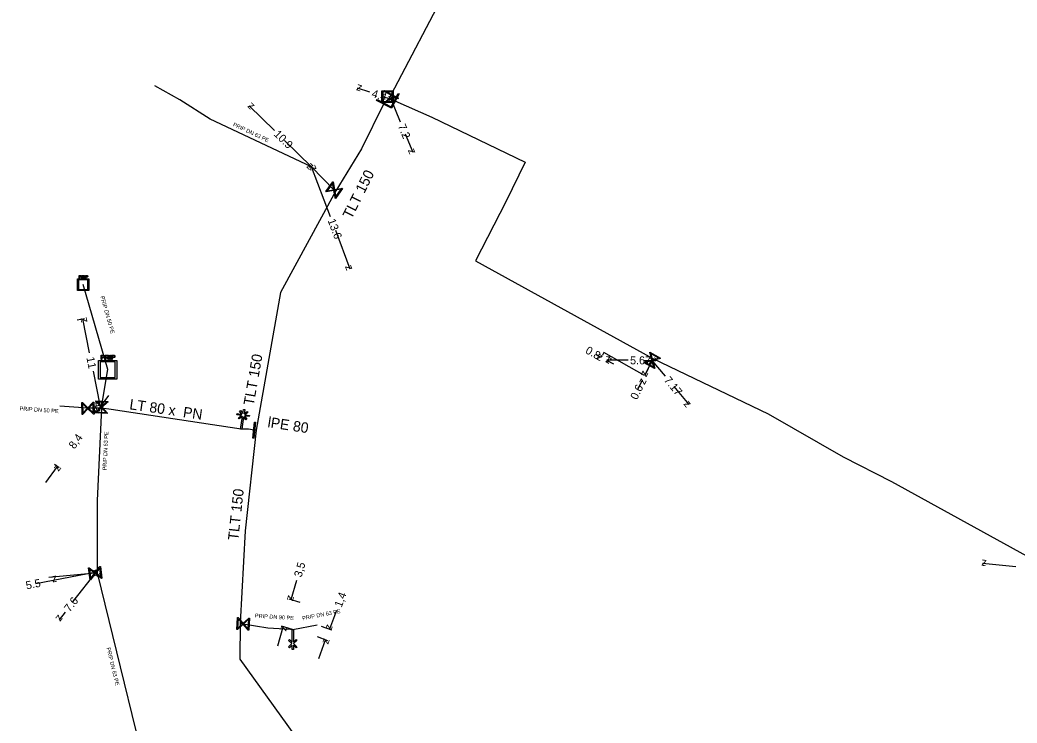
# Model space of a CAD drawing. Extents: x -643544 to -637295, y -1119190 to -1111715.
# Drawn here: x -642912.8 to -642788.2, y -1114327.2 to -1114239.4 of the extents above; entities that cross this region are included whole.
import ezdxf

# ---------------------------------------------------------------- set-up
doc = ezdxf.new("R2010")
doc.units = 0
for name, color, linetype in [('Default', 7, 'Continuous'), ('VP Kótování', 7, 'Continuous'), ('VP Popis přípojky', 7, 'Continuous'), ('VP Přípojka', 7, 'Continuous'), ('VP Změna materiálu', 7, 'Continuous'), ('VP Změna profilu potrubí', 7, 'Continuous'), ('VP Řad', 7, 'Continuous'), ('VP Řad - popis', 7, 'Continuous'), ('VP Šachta', 7, 'Continuous'), ('VP Šoupě', 7, 'Continuous')]:
    doc.layers.add(name, color=color, linetype=linetype)

msp = doc.modelspace()

# ---------------------------------------------------------------- linework, layer by layer
at = {"layer": 'Default'}
for points in [[(-642905.27, -1114271.27), (-642905.23, -1114271.27), (-642905.21, -1114271.28), (-642905.19, -1114271.28), (-642905.17, -1114271.3), (-642905.15, -1114271.31), (-642905.14, -1114271.33), (-642905.13, -1114271.35), (-642905.13, -1114271.38), (-642905.13, -1114271.43), (-642905.16, -1114271.46), (-642905.19, -1114271.49), (-642905.26, -1114271.49)], [(-642905.26, -1114271.45), (-642905.22, -1114271.45), (-642905.2, -1114271.43), (-642905.18, -1114271.41), (-642905.18, -1114271.38), (-642905.18, -1114271.36), (-642905.19, -1114271.34), (-642905.2, -1114271.33), (-642905.22, -1114271.32), (-642905.23, -1114271.32), (-642905.27, -1114271.32)], [(-642904.88, -1114271.56), (-642904.9, -1114271.53), (-642904.91, -1114271.51), (-642904.92, -1114271.49), (-642904.93, -1114271.49), (-642904.94, -1114271.48), (-642904.96, -1114271.48), (-642904.96, -1114271.47), (-642904.98, -1114271.47)], [(-642904.94, -1114271.43), (-642904.9, -1114271.43), (-642904.88, -1114271.43), (-642904.87, -1114271.42), (-642904.86, -1114271.41), (-642904.85, -1114271.39), (-642904.85, -1114271.37), (-642904.85, -1114271.35), (-642904.87, -1114271.33), (-642904.88, -1114271.32), (-642904.92, -1114271.32)], [(-642904.93, -1114271.27), (-642904.88, -1114271.27), (-642904.85, -1114271.28), (-642904.83, -1114271.29), (-642904.81, -1114271.32), (-642904.8, -1114271.34), (-642904.8, -1114271.37), (-642904.8, -1114271.41), (-642904.82, -1114271.44), (-642904.85, -1114271.46), (-642904.9, -1114271.47), (-642904.88, -1114271.48), (-642904.87, -1114271.49), (-642904.85, -1114271.51), (-642904.83, -1114271.54)], [(-642904.47, -1114271.28), (-642904.43, -1114271.28), (-642904.41, -1114271.28), (-642904.39, -1114271.28), (-642904.37, -1114271.3), (-642904.35, -1114271.31), (-642904.34, -1114271.33), (-642904.33, -1114271.35), (-642904.33, -1114271.38), (-642904.33, -1114271.43), (-642904.36, -1114271.46), (-642904.39, -1114271.49), (-642904.46, -1114271.49)], [(-642904.46, -1114271.45), (-642904.42, -1114271.45), (-642904.4, -1114271.43), (-642904.38, -1114271.41), (-642904.38, -1114271.38), (-642904.38, -1114271.36), (-642904.39, -1114271.34), (-642904.4, -1114271.33), (-642904.42, -1114271.32), (-642904.43, -1114271.32), (-642904.46, -1114271.32)], [(-642902.44, -1114281.22), (-642902.38, -1114281.22), (-642902.35, -1114281.22), (-642902.31, -1114281.23), (-642902.28, -1114281.25), (-642902.25, -1114281.27), (-642902.23, -1114281.31), (-642902.22, -1114281.34), (-642902.22, -1114281.38), (-642902.22, -1114281.46), (-642902.26, -1114281.51), (-642902.31, -1114281.56), (-642902.43, -1114281.56)], [(-642902.43, -1114281.49), (-642902.36, -1114281.49), (-642902.33, -1114281.46), (-642902.29, -1114281.44), (-642902.29, -1114281.39), (-642902.29, -1114281.35), (-642902.31, -1114281.33), (-642902.33, -1114281.3), (-642902.36, -1114281.29), (-642902.38, -1114281.29), (-642902.43, -1114281.29)], [(-642901.81, -1114281.67), (-642901.84, -1114281.62), (-642901.86, -1114281.59), (-642901.88, -1114281.57), (-642901.9, -1114281.55), (-642901.92, -1114281.54), (-642901.94, -1114281.54), (-642901.95, -1114281.54), (-642901.98, -1114281.54)], [(-642901.9, -1114281.47), (-642901.85, -1114281.47), (-642901.82, -1114281.46), (-642901.79, -1114281.45), (-642901.78, -1114281.43), (-642901.76, -1114281.4), (-642901.76, -1114281.37), (-642901.76, -1114281.34), (-642901.79, -1114281.31), (-642901.82, -1114281.28), (-642901.88, -1114281.28)], [(-642901.89, -1114281.22), (-642901.81, -1114281.22), (-642901.77, -1114281.23), (-642901.73, -1114281.25), (-642901.71, -1114281.29), (-642901.68, -1114281.33), (-642901.68, -1114281.37), (-642901.68, -1114281.44), (-642901.72, -1114281.48), (-642901.76, -1114281.52), (-642901.84, -1114281.53), (-642901.81, -1114281.55), (-642901.8, -1114281.56), (-642901.77, -1114281.59), (-642901.74, -1114281.64)], [(-642901.15, -1114281.22), (-642901.1, -1114281.22), (-642901.07, -1114281.23), (-642901.03, -1114281.23), (-642901, -1114281.25), (-642900.97, -1114281.27), (-642900.95, -1114281.31), (-642900.93, -1114281.34), (-642900.93, -1114281.39), (-642900.93, -1114281.46), (-642900.98, -1114281.51), (-642901.03, -1114281.56), (-642901.15, -1114281.56)], [(-642901.15, -1114281.49), (-642901.07, -1114281.49), (-642901.04, -1114281.47), (-642901.01, -1114281.44), (-642901.01, -1114281.39), (-642901.01, -1114281.35), (-642901.03, -1114281.33), (-642901.05, -1114281.3), (-642901.08, -1114281.29), (-642901.1, -1114281.29), (-642901.15, -1114281.29)]]:
    msp.add_open_spline(points, degree=3, dxfattribs=at)
at = {"layer": 'VP Kótování'}
for points in [[(-642869.05, -1114248.4), (-642870.6, -1114247.9)], [(-642867.55, -1114248.88), (-642866.41, -1114249.25)], [(-642881, -1114253.16), (-642884.14, -1114250.09)], [(-642865.23, -1114252.13), (-642866.41, -1114249.25)], [(-642864.63, -1114253.59), (-642863.68, -1114255.9)], [(-642879.72, -1114254.42), (-642876.35, -1114257.72)], [(-642874, -1114263.95), (-642876.35, -1114257.72)], [(-642873.37, -1114265.61), (-642871.55, -1114270.44)], [(-642905.66, -1114276.84), (-642904.71, -1114276.65)], [(-642904.1, -1114280.96), (-642904.95, -1114276.7)], [(-642840.82, -1114281.14), (-642840.14, -1114281.51)], [(-642836.79, -1114281.88), (-642839.44, -1114281.87)], [(-642838.56, -1114282.38), (-642839.44, -1114281.89)], [(-642834.84, -1114281.89), (-642833.77, -1114281.89)], [(-642832.13, -1114283.88), (-642833.77, -1114281.89)], [(-642903.65, -1114283.24), (-642902.8, -1114287.49)], [(-642834.26, -1114282.9), (-642834.7, -1114283.79)], [(-642835.53, -1114285.46), (-642834.97, -1114284.33)], [(-642831.09, -1114285.14), (-642829.21, -1114287.42)], [(-642901.75, -1114286.26), (-642903.21, -1114288.3)], [(-642903.51, -1114287.63), (-642902.56, -1114287.44)], [(-642903.6, -1114288.02), (-642903, -1114288.44)], [(-642909.55, -1114297.16), (-642908.09, -1114295.13)], [(-642908.48, -1114294.85), (-642907.89, -1114295.27)], [(-642788.31, -1114307.69), (-642792.48, -1114307.28)], [(-642908.64, -1114309.35), (-642903.24, -1114308.29)], [(-642906.17, -1114312.06), (-642903.24, -1114308.29)], [(-642910.81, -1114309.77), (-642908.64, -1114309.35)], [(-642878.23, -1114309.4), (-642878.92, -1114311.8)], [(-642877.78, -1114312.12), (-642879.16, -1114311.73)], [(-642907.16, -1114313.32), (-642907.91, -1114314.29)], [(-642873.24, -1114313.12), (-642874.1, -1114315.47)], [(-642880.57, -1114317.56), (-642879.88, -1114315.16)], [(-642878.74, -1114315.49), (-642880.12, -1114315.09)], [(-642875.16, -1114315.08), (-642873.87, -1114315.55)], [(-642875.64, -1114316.39), (-642874.35, -1114316.87)], [(-642875.45, -1114319.13), (-642874.59, -1114316.78)]]:
    msp.add_lwpolyline(points, dxfattribs=at)
at = {"layer": 'VP Přípojka'}
for points in [[(-642873.33, -1114260.7), (-642873.52, -1114260.61), (-642876.35, -1114257.72), (-642889.03, -1114251.76), (-642892.81, -1114249.34), (-642895.94, -1114247.6)], [(-642902.61, -1114287.85), (-642902.59, -1114287.74), (-642901.83, -1114283.05), (-642904.89, -1114272.42)], [(-642833.68, -1114281.66), (-642833.77, -1114281.89), (-642834.72, -1114283.76), (-642839.83, -1114280.9), (-642840, -1114281.23)], [(-642902.61, -1114287.85), (-642904.3, -1114287.88), (-642907.81, -1114287.63)], [(-642902.61, -1114287.85), (-642903.15, -1114299.39), (-642903.14, -1114308.43), (-642895.44, -1114339.91), (-642895.12, -1114341.22), (-642886.6, -1114360.61)], [(-642903.14, -1114308.43), (-642903.39, -1114308.46), (-642909.17, -1114309.03)], [(-642885.26, -1114314.67), (-642884.9, -1114314.79), (-642881.81, -1114315.29), (-642878.99, -1114315.47), (-642878.7, -1114315.5)], [(-642878.7, -1114315.5), (-642875.63, -1114314.91)]]:
    msp.add_lwpolyline(points, dxfattribs=at)
at = {"layer": 'VP Změna materiálu'}
msp.add_lwpolyline([(-642884.94, -1114288.54), (-642884.86, -1114288.01), (-642884.71, -1114288.03), (-642884.79, -1114288.56), (-642884.41, -1114288.28), (-642884.32, -1114288.41), (-642884.69, -1114288.68), (-642884.12, -1114288.77), (-642884.15, -1114288.92), (-642884.72, -1114288.84), (-642884.44, -1114289.22), (-642884.57, -1114289.31), (-642884.84, -1114288.94), (-642885.08, -1114290.5), (-642885.23, -1114290.48), (-642885, -1114288.91), (-642885.38, -1114289.19), (-642885.47, -1114289.06), (-642885.09, -1114288.78), (-642885.67, -1114288.69), (-642885.64, -1114288.54), (-642885.07, -1114288.63), (-642885.35, -1114288.25), (-642885.22, -1114288.16), (-642884.94, -1114288.54)], dxfattribs=at)
at = {"layer": 'VP Změna profilu potrubí'}
msp.add_lwpolyline([(-642878.62, -1114317.46), (-642878.62, -1114318), (-642878.78, -1114318), (-642878.78, -1114317.47), (-642879.11, -1114317.8), (-642879.22, -1114317.69), (-642878.81, -1114317.27), (-642879.22, -1114316.87), (-642879.11, -1114316.76), (-642878.78, -1114317.08), (-642878.78, -1114315.5), (-642878.62, -1114315.5), (-642878.62, -1114317.09), (-642878.29, -1114316.75), (-642878.18, -1114316.86), (-642878.59, -1114317.27), (-642878.18, -1114317.69), (-642878.29, -1114317.79), (-642878.62, -1114317.46)], dxfattribs=at)
at = {"layer": 'VP Řad'}
for points in [[(-642866.6, -1114249.08), (-642866.4, -1114248.71), (-642859.37, -1114235.29), (-642854.19, -1114226.05), (-642850.6, -1114219.7), (-642850.45, -1114219.44)], [(-642866.6, -1114249.08), (-642867.31, -1114249.81), (-642867.31, -1114249.82), (-642870.12, -1114255.46), (-642873.33, -1114260.7), (-642880.24, -1114273.43), (-642883.26, -1114290.6), (-642884.65, -1114303.17), (-642885.26, -1114314.67), (-642885.31, -1114319.22), (-642878.5, -1114328.71), (-642871.37, -1114336.9), (-642869.69, -1114340.49), (-642868.29, -1114343.31), (-642865.33, -1114348.76), (-642862.3, -1114353.95), (-642859.07, -1114359.19), (-642853.53, -1114363.18), (-642844.45, -1114369.35)], [(-642866.6, -1114249.08), (-642865.94, -1114249.46), (-642861.3, -1114251.51), (-642849.64, -1114257.12), (-642852.05, -1114262.1), (-642855.84, -1114269.45), (-642833.68, -1114281.66), (-642819.3, -1114288.55), (-642809.9, -1114293.93), (-642803.88, -1114297.04), (-642784.1, -1114307.88), (-642769.9, -1114315.26), (-642769.53, -1114315.61), (-642767.63, -1114315.11), (-642765.16, -1114316.89), (-642764.36, -1114317.94), (-642762.18, -1114319.33), (-642760.39, -1114320.85), (-642754.83, -1114323.76), (-642754.25, -1114324.02)], [(-642885.16, -1114290.49), (-642901.41, -1114288.03), (-642902.61, -1114287.85)], [(-642883.26, -1114290.6), (-642883.52, -1114290.6), (-642884.24, -1114290.49), (-642885.16, -1114290.49)]]:
    msp.add_lwpolyline(points, dxfattribs=at)
at = {"layer": 'VP Šachta'}
for points in [[(-642866.16, -1114248.21), (-642866.16, -1114249.67), (-642867.58, -1114249.67), (-642867.58, -1114248.21), (-642866.16, -1114248.21)], [(-642867.46, -1114248.34), (-642867.46, -1114249.54), (-642866.28, -1114249.54), (-642866.28, -1114248.34), (-642867.46, -1114248.34)], [(-642905.4, -1114271.63), (-642905.4, -1114271.27), (-642905.27, -1114271.27)], [(-642905.26, -1114271.49), (-642905.36, -1114271.49), (-642905.36, -1114271.63), (-642905.4, -1114271.63)], [(-642905.27, -1114271.32), (-642905.36, -1114271.32), (-642905.36, -1114271.45)], [(-642905.36, -1114271.45), (-642905.26, -1114271.45)], [(-642905.08, -1114271.63), (-642905.08, -1114271.27), (-642904.93, -1114271.27)], [(-642904.98, -1114271.47), (-642905.04, -1114271.47), (-642905.04, -1114271.63), (-642905.08, -1114271.63)], [(-642904.92, -1114271.32), (-642905.04, -1114271.32), (-642905.04, -1114271.43)], [(-642905.04, -1114271.43), (-642904.94, -1114271.43)], [(-642904.83, -1114271.54), (-642904.77, -1114271.63), (-642904.83, -1114271.63), (-642904.88, -1114271.56)], [(-642904.72, -1114271.64), (-642904.72, -1114271.28), (-642904.67, -1114271.28), (-642904.67, -1114271.64), (-642904.72, -1114271.64)], [(-642904.6, -1114271.64), (-642904.6, -1114271.28), (-642904.47, -1114271.28)], [(-642904.46, -1114271.49), (-642904.56, -1114271.49), (-642904.56, -1114271.64), (-642904.6, -1114271.64)], [(-642904.46, -1114271.32), (-642904.56, -1114271.32), (-642904.56, -1114271.45)], [(-642904.56, -1114271.45), (-642904.46, -1114271.45)], [(-642904.18, -1114271.7), (-642904.18, -1114273.15), (-642905.6, -1114273.15), (-642905.6, -1114271.7), (-642904.18, -1114271.7)], [(-642905.48, -1114271.82), (-642905.48, -1114273.03), (-642904.3, -1114273.03), (-642904.3, -1114271.82), (-642905.48, -1114271.82)], [(-642902.65, -1114281.79), (-642902.65, -1114281.22), (-642902.44, -1114281.22)], [(-642902.43, -1114281.56), (-642902.58, -1114281.56), (-642902.58, -1114281.79), (-642902.65, -1114281.79)], [(-642902.43, -1114281.29), (-642902.58, -1114281.29), (-642902.58, -1114281.49)], [(-642902.58, -1114281.49), (-642902.43, -1114281.49)], [(-642902.14, -1114281.79), (-642902.14, -1114281.22), (-642901.89, -1114281.22)], [(-642901.98, -1114281.54), (-642902.06, -1114281.54), (-642902.06, -1114281.79), (-642902.14, -1114281.79)], [(-642901.88, -1114281.28), (-642902.06, -1114281.28), (-642902.06, -1114281.47)], [(-642902.06, -1114281.47), (-642901.9, -1114281.47)], [(-642901.56, -1114281.79), (-642901.56, -1114281.22), (-642901.48, -1114281.22), (-642901.48, -1114281.79), (-642901.56, -1114281.79)], [(-642901.37, -1114281.79), (-642901.37, -1114281.22), (-642901.15, -1114281.22)], [(-642901.15, -1114281.56), (-642901.29, -1114281.56), (-642901.29, -1114281.79), (-642901.37, -1114281.79)], [(-642901.15, -1114281.29), (-642901.29, -1114281.29), (-642901.29, -1114281.49)], [(-642901.29, -1114281.49), (-642901.15, -1114281.49)], [(-642900.7, -1114281.89), (-642900.7, -1114284.22), (-642902.96, -1114284.22), (-642902.96, -1114281.89), (-642900.7, -1114281.89)], [(-642902.77, -1114282.09), (-642902.77, -1114284.02), (-642900.89, -1114284.02), (-642900.89, -1114282.09), (-642902.77, -1114282.09)], [(-642901.74, -1114281.64), (-642901.64, -1114281.79), (-642901.73, -1114281.79), (-642901.81, -1114281.67)]]:
    msp.add_lwpolyline(points, dxfattribs=at)
at = {"layer": 'VP Šoupě'}
for points in [[(-642867.25, -1114248.17), (-642865.5, -1114249.13), (-642865.56, -1114249.24), (-642867.31, -1114248.28), (-642867.25, -1114248.17)], [(-642865.42, -1114248.61), (-642866.35, -1114250.37), (-642866.46, -1114250.32), (-642865.53, -1114248.55), (-642865.42, -1114248.61)], [(-642868.16, -1114249.31), (-642866.38, -1114250.23), (-642866.44, -1114250.34), (-642868.22, -1114249.43), (-642868.16, -1114249.31)], [(-642872.48, -1114260.43), (-642873.34, -1114261.66), (-642873.4, -1114261.62), (-642873.41, -1114261.49), (-642873.56, -1114260.66), (-642874.52, -1114260.83), (-642874.57, -1114260.79), (-642873.71, -1114259.57), (-642873.65, -1114259.61), (-642873.49, -1114260.56), (-642872.66, -1114260.42), (-642872.53, -1114260.39), (-642872.48, -1114260.43)], [(-642874.4, -1114260.72), (-642873.57, -1114260.58), (-642873.72, -1114259.75), (-642874.4, -1114260.72)], [(-642872.65, -1114260.51), (-642873.47, -1114260.65), (-642873.33, -1114261.47), (-642872.65, -1114260.51)], [(-642834.06, -1114280.87), (-642832.75, -1114281.6), (-642832.78, -1114281.66), (-642832.91, -1114281.69), (-642833.72, -1114281.92), (-642833.45, -1114282.85), (-642833.48, -1114282.91), (-642834.79, -1114282.18), (-642834.76, -1114282.12), (-642833.82, -1114281.86), (-642834.05, -1114281.05), (-642834.09, -1114280.93), (-642834.06, -1114280.87)], [(-642833.97, -1114281.03), (-642833.74, -1114281.83), (-642832.93, -1114281.61), (-642833.97, -1114281.03)], [(-642833.57, -1114282.75), (-642833.8, -1114281.94), (-642834.61, -1114282.17), (-642833.57, -1114282.75)], [(-642903.56, -1114287.12), (-642903.54, -1114288.62), (-642903.6, -1114288.62), (-642903.69, -1114288.53), (-642904.3, -1114287.94), (-642904.97, -1114288.64), (-642905.04, -1114288.64), (-642905.06, -1114287.14), (-642905, -1114287.14), (-642904.3, -1114287.82), (-642903.72, -1114287.21), (-642903.63, -1114287.12), (-642903.56, -1114287.12)], [(-642904.95, -1114288.49), (-642904.36, -1114287.88), (-642904.97, -1114287.3), (-642904.95, -1114288.49)], [(-642903.66, -1114287.28), (-642904.24, -1114287.88), (-642903.63, -1114288.46), (-642903.66, -1114287.28)], [(-642903.31, -1114286.95), (-642901.81, -1114287.02), (-642901.81, -1114287.09), (-642901.91, -1114287.17), (-642902.53, -1114287.74), (-642901.88, -1114288.45), (-642901.88, -1114288.52), (-642903.38, -1114288.45), (-642903.38, -1114288.38), (-642902.66, -1114287.73), (-642903.22, -1114287.11), (-642903.31, -1114287.02), (-642903.31, -1114286.95)], [(-642902.03, -1114288.42), (-642902.6, -1114287.8), (-642903.22, -1114288.36), (-642902.03, -1114288.42)], [(-642903.16, -1114287.05), (-642902.59, -1114287.67), (-642901.97, -1114287.11), (-642903.16, -1114287.05)], [(-642883.35, -1114289.61), (-642883.57, -1114291.6), (-642883.69, -1114291.59), (-642883.47, -1114289.6), (-642883.35, -1114289.61)], [(-642902.74, -1114307.63), (-642902.56, -1114309.11), (-642902.62, -1114309.12), (-642902.72, -1114309.04), (-642903.38, -1114308.52), (-642903.98, -1114309.29), (-642904.04, -1114309.3), (-642904.23, -1114307.81), (-642904.16, -1114307.8), (-642903.4, -1114308.4), (-642902.88, -1114307.74), (-642902.8, -1114307.63), (-642902.74, -1114307.63)], [(-642903.97, -1114309.13), (-642903.45, -1114308.47), (-642904.11, -1114307.95), (-642903.97, -1114309.13)], [(-642902.81, -1114307.79), (-642903.33, -1114308.45), (-642902.67, -1114308.97), (-642902.81, -1114307.79)], [(-642884.11, -1114314.08), (-642884.19, -1114315.58), (-642884.26, -1114315.57), (-642884.34, -1114315.48), (-642884.9, -1114314.85), (-642885.62, -1114315.5), (-642885.69, -1114315.5), (-642885.61, -1114314), (-642885.54, -1114314), (-642884.89, -1114314.73), (-642884.27, -1114314.17), (-642884.18, -1114314.08), (-642884.11, -1114314.08)], [(-642885.59, -1114315.35), (-642884.96, -1114314.79), (-642885.52, -1114314.16), (-642885.59, -1114315.35)], [(-642884.21, -1114314.23), (-642884.84, -1114314.79), (-642884.28, -1114315.42), (-642884.21, -1114314.23)]]:
    msp.add_lwpolyline(points, dxfattribs=at)

# ---------------------------------------------------------------- texts
at = {"layer": 'VP Kótování'}
for s, rotation, p in [('z', 162.1413, (-642869.97, -1114247.58)), ('4.4', 342.1413, (-642868.92, -1114248.97)), ('z', 342.1413, (-642867.04, -1114249.57)), ('z', 112.3194, (-642865.76, -1114249.52)), ('z', 135.6096, (-642883.43, -1114250.08)), ('7.2', 292.3195, (-642865.58, -1114252.6)), ('10.9', 315.6096, (-642881.14, -1114253.73)), ('z', 292.3194, (-642864.33, -1114255.63)), ('z', 315.6096, (-642877.06, -1114257.72)), ('z', 110.6709, (-642875.71, -1114258.01)), ('13.6', 290.6709, (-642874.36, -1114264.41)), ('z', 290.6709, (-642872.19, -1114270.15)), ('z', 101.2583, (-642904.36, -1114277.09)), ('0.8', 331.2238, (-642842.21, -1114280.94)), ('11', 281.2583, (-642904.5, -1114281.54)), ('z', 331.2237, (-642840.82, -1114281.71)), ('z', 151.2237, (-642838.76, -1114281.7)), ('z', 179.8182, (-642838.94, -1114281.37)), ('5.67', 359.8182, (-642836.54, -1114282.38)), ('z', 129.5109, (-642833.07, -1114281.96)), ('z', 359.8182, (-642834.27, -1114282.39)), ('z', 243.5425, (-642834.93, -1114283.12)), ('7.17', 309.5109, (-642832.36, -1114284.39)), ('0.6', 63.5425, (-642835.68, -1114286.89)), ('z', 63.5425, (-642834.74, -1114285)), ('z', 234.4191, (-642903.32, -1114287.6)), ('z', 281.2583, (-642903.39, -1114287.1)), ('z', 309.5109, (-642829.91, -1114287.35)), ('8,4', 54.4191, (-642905.98, -1114293.04)), ('z', 54.4191, (-642907.98, -1114295.83)), ('3,5', 74.012, (-642877.61, -1114309.05)), ('z', 174.3747, (-642791.94, -1114306.83)), ('z', 191.0893, (-642908.25, -1114308.76)), ('z', 11.0893, (-642903.64, -1114308.88)), ('z', 52.1019, (-642903.15, -1114308.99)), ('5.5', 11.0893, (-642911.96, -1114310.51)), ('7.6', 52.1019, (-642906.58, -1114313.4)), ('z', 254.012, (-642879.26, -1114311.18)), ('1,4', 69.7979, (-642872.6, -1114312.82)), ('z', 232.1019, (-642908, -1114313.59)), ('z', 74.012, (-642879.54, -1114315.78)), ('z', 249.7979, (-642874.4, -1114314.82)), ('z', 69.7979, (-642874.29, -1114317.42))]:
    msp.add_text(s, height=1, rotation=rotation, dxfattribs=at).set_placement(p)
at = {"layer": 'VP Popis přípojky'}
for s, rotation, p in [('PRIP DN 63 PE', 334.8435, (-642886.23, -1114252.6)), ('PRIP DN 50 PE', 286.0592, (-642902.77, -1114273.92)), ('PRIP DN 50 PE', 355.9225, (-642912.85, -1114288.14)), ('PRIP DN 63 PE', 87.3051, (-642901.98, -1114295.64)), ('PRIP DN 90 PE', 356.3478, (-642883.44, -1114314.02)), ('PRIP DN 63 PE', 10.9362, (-642877.47, -1114314.36)), ('PRIP DN 63 PE', 283.7476, (-642902, -1114317.81))]:
    msp.add_text(s, height=0.5, rotation=rotation, dxfattribs=at).set_placement(p)
at = {"layer": 'VP Řad - popis'}
for s, rotation, p in [('TLT 150', 63.5323, (-642871.36, -1114264.32)), ('TLT 150', 80.0265, (-642883.59, -1114287.6)), ('LT 80 x  PN ', 351.738, (-642899.17, -1114287.99)), ('lPE 80', 351.3137, (-642881.9, -1114290.22)), ('TLT 150', 83.6898, (-642885.52, -1114304.43))]:
    msp.add_text(s, height=1.3, rotation=rotation, dxfattribs=at).set_placement(p)

doc.saveas('drawing.dxf')
